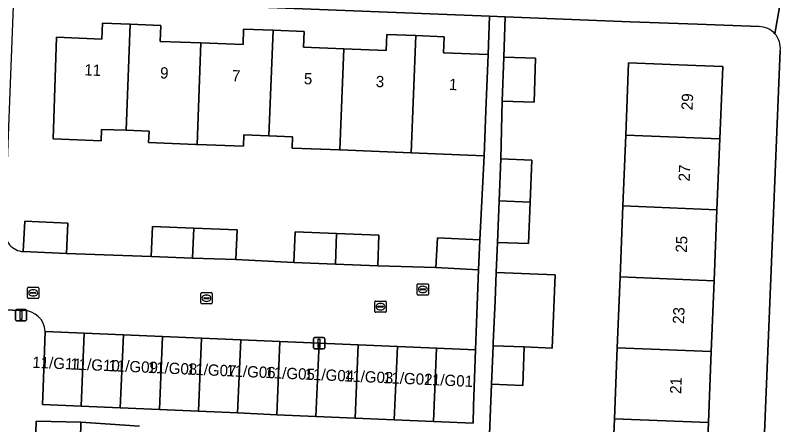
# Model space of a CAD drawing. Extents: x 160732 to 162107, y 387428 to 388479.
# Drawn here: x 161354.8 to 161422.8, y 387570.9 to 387607.2 of the extents above; entities that cross this region are included whole.
import ezdxf

# ---------------------------------------------------------------- set-up
doc = ezdxf.new("R2010")
doc.units = 0
for name, color, linetype in [('IMGEO_Erf', 7, 'Continuous'), ('IMGEO_Kolk', 7, 'Continuous'), ('IMGEO_Lichtmast', 7, 'Continuous'), ('IMGEO_Pand', 7, 'Continuous'), ('IMGEO_Pand_nummerreeks', 7, 'Continuous'), ('IMGEO_Rijbaan_lokaal_open', 7, 'Continuous'), ('IMGEO_Rioolput', 7, 'Continuous'), ('IMGEO_Voetpad_open', 7, 'Continuous')]:
    doc.layers.add(name, color=color, linetype=linetype)

msp = doc.modelspace()

# ---------------------------------------------------------------- linework, layer by layer
at = {"layer": 'IMGEO_Erf'}
for points in [[(161377.32, 387596.5), (161375.102, 387596.587), (161375.064, 387595.585), (161370.945, 387595.743), (161370.852, 387595.747), (161366.645, 387595.912), (161366.685, 387596.914), (161364.647, 387596.994), (161362.468, 387597.078), (161362.428, 387596.077), (161358.172, 387596.244), (161358.49, 387605.252), (161362.502, 387605.095), (161362.557, 387606.507), (161365.014, 387606.411), (161367.724, 387606.305), (161367.668, 387604.887), (161371.295, 387604.745), (161375.028, 387604.599), (161375.082, 387605.972), (161377.685, 387605.87), (161380.458, 387605.761), (161380.404, 387604.377), (161383.968, 387604.238), (161387.721, 387604.091), (161387.776, 387605.501), (161390.359, 387605.4), (161392.873, 387605.302), (161392.818, 387603.875), (161396.759, 387603.721), (161396.894, 387607.128), (161354.697, 387608.799)], [(161420.803, 387606.202), (161415.333, 387606.399), (161409.384, 387606.634), (161398.295, 387607.073), (161398.153, 387603.484), (161400.982, 387603.385), (161400.846, 387599.492), (161398.018, 387599.591), (161397.885, 387594.454), (161400.646, 387594.343), (161400.496, 387590.614), (161400.348, 387586.94), (161397.587, 387587.051), (161397.48, 387584.388), (161402.726, 387584.178), (161402.464, 387577.675), (161399.98, 387577.775), (161399.842, 387574.356), (161397.081, 387574.467), (161396.873, 387569.286)], [(161420.762, 387557.178), (161422.688, 387604.067)], [(161355.533, 387586.238), (161355.658, 387588.947), (161359.496, 387588.77), (161359.37, 387586.061), (161366.89, 387585.806), (161366.991, 387588.452), (161370.656, 387588.313), (161374.502, 387588.167), (161374.401, 387585.521), (161379.535, 387585.271), (161379.642, 387587.975), (161383.329, 387587.829), (161387.078, 387587.681), (161386.971, 387584.977), (161392.136, 387584.817), (161392.268, 387587.469), (161396.045, 387587.281), (161396.409, 387594.744), (161389.954, 387595.006), (161383.618, 387595.253), (161379.389, 387595.418), (161379.428, 387596.418), (161377.32, 387596.5)], [(161365.849, 387570.739), (161360.645, 387571.092), (161360.574, 387568.064)]]:
    msp.add_lwpolyline(points, dxfattribs=at)
msp.add_lwpolyline([(161408.472, 387583.991), (161408.725, 387590.283), (161408.978, 387596.575), (161409.236, 387602.987), (161415.187, 387602.747), (161417.584, 387602.651), (161417.326, 387596.239), (161417.073, 387589.947), (161416.82, 387583.655), (161416.567, 387577.363), (161416.314, 387571.071), (161416.061, 387564.779), (161415.808, 387558.487), (161415.55, 387552.075), (161407.202, 387552.411), (161407.46, 387558.823), (161404.446, 387558.944), (161404.692, 387565.069), (161407.706, 387564.948), (161407.713, 387565.115), (161407.966, 387571.407), (161408.219, 387577.699)], close=True, dxfattribs=at)
for centre, radius, start, end in [((161420.779, 387604.282), 1.92, 41.41044, 89.27557), ((161420.781, 387604.281), 1.919, 353.58543, 41.4694), ((161355.634, 387587.988), 1.752, 175.46997, 266.6953)]:
    msp.add_arc(centre, radius, start, end, dxfattribs=at)
at = {"layer": 'IMGEO_Kolk'}
for p, q in [((161355.99, 387583.076), (161356.842, 387583.076)), ((161355.915, 387582.15), (161355.915, 387583.002)), ((161356.174, 387582.57), (161356.174, 387582.582)), ((161356.612, 387582.533), (161356.214, 387582.533)), ((161356.217, 387582.619), (161356.615, 387582.619)), ((161356.403, 387582.856), (161356.428, 387582.856)), ((161356.658, 387582.582), (161356.658, 387582.57)), ((161356.916, 387583.002), (161356.916, 387582.15)), ((161371.281, 387581.675), (161371.281, 387582.527)), ((161371.356, 387582.601), (161372.208, 387582.601)), ((161371.769, 387582.381), (161371.794, 387582.381)), ((161372.282, 387582.527), (161372.282, 387581.675)), ((161356.842, 387582.076), (161355.99, 387582.076)), ((161356.426, 387582.296), (161356.401, 387582.296)), ((161371.54, 387582.095), (161371.54, 387582.107)), ((161371.978, 387582.058), (161371.58, 387582.058)), ((161371.583, 387582.144), (161371.981, 387582.144)), ((161371.792, 387581.821), (161371.767, 387581.821)), ((161372.024, 387582.107), (161372.024, 387582.095)), ((161386.724, 387580.922), (161386.724, 387581.774)), ((161386.799, 387581.848), (161387.651, 387581.848)), ((161387.725, 387581.774), (161387.725, 387580.922)), ((161372.208, 387581.601), (161371.356, 387581.601)), ((161386.983, 387581.342), (161386.983, 387581.354)), ((161387.421, 387581.305), (161387.023, 387581.305)), ((161387.026, 387581.391), (161387.424, 387581.391)), ((161387.235, 387581.068), (161387.21, 387581.068)), ((161387.212, 387581.628), (161387.237, 387581.628)), ((161387.467, 387581.354), (161387.467, 387581.342)), ((161387.651, 387580.848), (161386.799, 387580.848))]:
    msp.add_line(p, q, dxfattribs=at)
for points in [[(161355.99, 387583.076), (161356.842, 387583.076)], [(161355.915, 387582.15), (161355.915, 387583.002)], [(161356.916, 387583.002), (161356.916, 387582.15)], [(161371.281, 387581.675), (161371.281, 387582.527)], [(161371.356, 387582.601), (161372.208, 387582.601)], [(161372.282, 387582.527), (161372.282, 387581.675)], [(161356.842, 387582.076), (161355.99, 387582.076)], [(161386.724, 387580.922), (161386.724, 387581.774)], [(161386.799, 387581.848), (161387.651, 387581.848)], [(161387.725, 387581.774), (161387.725, 387580.922)], [(161372.208, 387581.601), (161371.356, 387581.601)], [(161387.651, 387580.848), (161386.799, 387580.848)]]:
    msp.add_lwpolyline(points, dxfattribs=at)
for centre, radius, start, end in [((161355.992, 387583), 0.0765, 91.55205, 178.44795), ((161355.992, 387583), 0.0765, 91.55205, 178.44795), ((161356.84, 387583), 0.0765, 1.55205, 88.44795), ((161356.84, 387583), 0.0765, 1.55205, 88.44795), ((161356.214, 387582.579), 0.0403, 85.87752, 175.75265), ((161356.211, 387582.569), 0.0366, 178.93798, 274.71019), ((161356.615, 387582.576), 0.043, 264.86636, 352.45326), ((161356.619, 387582.581), 0.0386, 1.73085, 96.63898), ((161371.358, 387582.525), 0.0765, 91.55205, 178.44795), ((161371.358, 387582.525), 0.0765, 91.55205, 178.44795), ((161372.206, 387582.525), 0.0765, 1.55205, 88.44795), ((161372.206, 387582.525), 0.0765, 1.55205, 88.44795), ((161355.992, 387582.152), 0.0765, 181.55205, 268.44795), ((161355.992, 387582.152), 0.0765, 181.55205, 268.44795), ((161356.84, 387582.152), 0.0765, 271.55205, 358.44795), ((161356.84, 387582.152), 0.0765, 271.55205, 358.44795), ((161371.358, 387581.677), 0.0765, 181.55205, 268.44795), ((161371.358, 387581.677), 0.0765, 181.55205, 268.44795), ((161371.58, 387582.104), 0.0403, 85.87752, 175.75265), ((161371.577, 387582.094), 0.0366, 178.93798, 274.71019), ((161371.981, 387582.101), 0.043, 264.86636, 352.45326), ((161371.985, 387582.106), 0.0386, 1.73085, 96.63898), ((161372.206, 387581.677), 0.0765, 271.55205, 358.44795), ((161372.206, 387581.677), 0.0765, 271.55205, 358.44795), ((161386.801, 387581.772), 0.0765, 91.55205, 178.44795), ((161386.801, 387581.772), 0.0765, 91.55205, 178.44795), ((161387.649, 387581.772), 0.0765, 1.55205, 88.44795), ((161387.649, 387581.772), 0.0765, 1.55205, 88.44795), ((161387.023, 387581.351), 0.0403, 85.87752, 175.75265), ((161387.02, 387581.341), 0.0366, 178.93798, 274.71019), ((161387.424, 387581.348), 0.043, 264.86636, 352.45326), ((161387.428, 387581.353), 0.0386, 1.73085, 96.63898), ((161386.801, 387580.924), 0.0765, 181.55205, 268.44795), ((161386.801, 387580.924), 0.0765, 181.55205, 268.44795), ((161387.649, 387580.924), 0.0765, 271.55205, 358.44795), ((161387.649, 387580.924), 0.0765, 271.55205, 358.44795)]:
    msp.add_arc(centre, radius, start, end, dxfattribs=at)
for centre, major_axis, ratio, start_param, end_param in [((161356.402, 387582.576), (-0.387, 0.002), 0.722429, 4.712389, 7.853982), ((161356.427, 387582.576), (-0.39, 0.002), 0.717154, 1.570796, 4.712389), ((161371.768, 387582.101), (-0.387, 0.002), 0.722429, 4.712389, 7.853982), ((161371.793, 387582.101), (-0.39, 0.002), 0.717154, 1.570796, 4.712389), ((161387.211, 387581.348), (-0.387, 0.002), 0.722429, 4.712389, 7.853982), ((161387.236, 387581.348), (-0.39, 0.002), 0.717154, 1.570796, 4.712389)]:
    msp.add_ellipse(centre, major_axis=major_axis, ratio=ratio, start_param=start_param, end_param=end_param, dxfattribs=at)
at = {"layer": 'IMGEO_Lichtmast'}
for p, q in [((161354.836, 387580.19), (161354.836, 387580.99)), ((161354.836, 387580.99), (161354.836, 387580.19)), ((161354.936, 387581.09), (161355.726, 387581.09)), ((161355.726, 387581.09), (161354.936, 387581.09)), ((161355.826, 387580.99), (161355.826, 387580.19)), ((161355.826, 387580.19), (161355.826, 387580.99)), ((161355.726, 387580.09), (161354.936, 387580.09)), ((161354.936, 387580.09), (161355.726, 387580.09)), ((161381.279, 387577.701), (161381.279, 387578.501)), ((161381.279, 387578.501), (161381.279, 387577.701)), ((161381.379, 387578.601), (161382.169, 387578.601)), ((161382.169, 387578.601), (161381.379, 387578.601)), ((161382.269, 387578.501), (161382.269, 387577.701)), ((161382.269, 387577.701), (161382.269, 387578.501)), ((161382.169, 387577.601), (161381.379, 387577.601)), ((161381.379, 387577.601), (161382.169, 387577.601))]:
    msp.add_line(p, q, dxfattribs=at)
for points in [[(161355.256, 387580.965), (161355.406, 387580.965), (161355.406, 387580.215), (161355.256, 387580.215), (161355.256, 387580.965)], [(161381.699, 387578.476), (161381.849, 387578.476), (161381.849, 387577.726), (161381.699, 387577.726), (161381.699, 387578.476)]]:
    msp.add_lwpolyline(points, dxfattribs=at)
for centre, start, end in [((161354.936, 387580.99), 90, 180), ((161354.936, 387580.99), 90, 180), ((161355.726, 387580.99), 0, 90), ((161355.726, 387580.99), 360, 90), ((161354.936, 387580.19), 180, 270), ((161354.936, 387580.19), 180, 270), ((161355.726, 387580.19), 270, 0), ((161355.726, 387580.19), 270, 0), ((161381.379, 387578.501), 90, 180), ((161381.379, 387578.501), 90, 180), ((161382.169, 387578.501), 0, 90), ((161382.169, 387578.501), 360, 90), ((161381.379, 387577.701), 180, 270), ((161381.379, 387577.701), 180, 270), ((161382.169, 387577.701), 270, 0), ((161382.169, 387577.701), 270, 0)]:
    msp.add_arc(centre, 0.1, start, end, dxfattribs=at)
at = {"layer": 'IMGEO_Pand'}
for points in [[(161365.014, 387606.411), (161362.557, 387606.507), (161362.502, 387605.095), (161358.49, 387605.252), (161358.172, 387596.244), (161362.428, 387596.077), (161362.468, 387597.078), (161364.647, 387596.994)], [(161371.295, 387604.745), (161367.668, 387604.887), (161367.724, 387606.305), (161365.014, 387606.411), (161364.647, 387596.994), (161366.685, 387596.914), (161366.645, 387595.912), (161370.852, 387595.747), (161370.945, 387595.743)], [(161377.685, 387605.87), (161375.082, 387605.972), (161375.028, 387604.599), (161371.295, 387604.745), (161370.945, 387595.743), (161375.064, 387595.585), (161375.102, 387596.587), (161377.32, 387596.5)], [(161383.968, 387604.238), (161380.404, 387604.377), (161380.458, 387605.761), (161377.685, 387605.87), (161377.32, 387596.5), (161379.428, 387596.418), (161379.389, 387595.418), (161383.618, 387595.253)], [(161390.359, 387605.4), (161387.776, 387605.501), (161387.721, 387604.091), (161383.968, 387604.238), (161383.618, 387595.253), (161389.954, 387595.006)], [(161389.954, 387595.006), (161396.409, 387594.744), (161396.564, 387598.725), (161396.759, 387603.721), (161392.818, 387603.875), (161392.873, 387605.302), (161390.359, 387605.4)], [(161400.982, 387603.385), (161398.153, 387603.484), (161398.018, 387599.591), (161400.846, 387599.492)], [(161408.978, 387596.575), (161417.326, 387596.239), (161417.584, 387602.651), (161415.187, 387602.747), (161409.236, 387602.987)], [(161408.725, 387590.283), (161417.073, 387589.947), (161417.326, 387596.239), (161408.978, 387596.575)], [(161400.646, 387594.343), (161397.885, 387594.454), (161397.735, 387590.725), (161400.496, 387590.614)], [(161397.587, 387587.051), (161400.348, 387586.94), (161400.496, 387590.614), (161397.735, 387590.725)], [(161408.472, 387583.991), (161416.82, 387583.655), (161417.073, 387589.947), (161408.725, 387590.283)], [(161359.496, 387588.77), (161355.658, 387588.947), (161355.533, 387586.238), (161359.37, 387586.061)], [(161366.991, 387588.452), (161366.89, 387585.806), (161370.553, 387585.667), (161370.656, 387588.313)], [(161374.502, 387588.167), (161370.656, 387588.313), (161370.553, 387585.667), (161374.401, 387585.521)], [(161383.223, 387585.125), (161383.329, 387587.829), (161379.642, 387587.975), (161379.535, 387585.271)], [(161386.971, 387584.977), (161387.078, 387587.681), (161383.329, 387587.829), (161383.223, 387585.125)], [(161396.045, 387587.281), (161392.268, 387587.469), (161392.136, 387584.817), (161395.913, 387584.629)], [(161397.48, 387584.388), (161397.379, 387581.87), (161397.229, 387578.141), (161397.219, 387577.885), (161399.98, 387577.775), (161402.464, 387577.675), (161402.726, 387584.178)], [(161408.219, 387577.699), (161416.567, 387577.363), (161416.82, 387583.655), (161408.472, 387583.991)], [(161357.462, 387579.144), (161357.297, 387574.147), (161357.248, 387572.658), (161360.656, 387572.512), (161360.935, 387578.995)], [(161360.935, 387578.995), (161360.656, 387572.512), (161364.129, 387572.363), (161364.407, 387578.846)], [(161364.407, 387578.846), (161364.129, 387572.363), (161367.602, 387572.214), (161367.88, 387578.697)], [(161367.88, 387578.697), (161367.602, 387572.214), (161371.074, 387572.065), (161371.353, 387578.548)], [(161371.353, 387578.548), (161371.074, 387572.065), (161374.547, 387571.916), (161374.825, 387578.399)], [(161374.825, 387578.399), (161374.547, 387571.916), (161378.02, 387571.767), (161378.298, 387578.25)], [(161378.298, 387578.25), (161378.02, 387571.767), (161381.492, 387571.618), (161381.77, 387578.101)], [(161381.77, 387578.101), (161381.492, 387571.618), (161384.965, 387571.469), (161385.243, 387577.952)], [(161385.243, 387577.952), (161384.965, 387571.469), (161388.438, 387571.32), (161388.716, 387577.803)], [(161388.716, 387577.803), (161388.438, 387571.32), (161391.91, 387571.171), (161392.188, 387577.654)], [(161392.188, 387577.654), (161391.91, 387571.171), (161395.43, 387571.02), (161395.483, 387572.509), (161395.661, 387577.505)], [(161399.98, 387577.775), (161397.219, 387577.885), (161397.081, 387574.467), (161399.842, 387574.356)], [(161407.966, 387571.407), (161416.314, 387571.071), (161416.567, 387577.363), (161408.219, 387577.699)], [(161360.645, 387571.092), (161356.668, 387571.186), (161356.597, 387568.157), (161356.928, 387568.149), (161360.574, 387568.064)], [(161407.713, 387565.115), (161416.061, 387564.779), (161416.314, 387571.071), (161407.966, 387571.407)]]:
    msp.add_lwpolyline(points, close=True, dxfattribs=at)
at = {"layer": 'IMGEO_Rijbaan_lokaal_open'}
for points in [[(161353.887, 387588.126), (161354.697, 387608.799), (161354.703, 387608.945), (161350.027, 387609.14), (161348.781, 387581.205), (161355.507, 387581.001)], [(161357.462, 387579.144), (161360.935, 387578.995), (161364.407, 387578.846), (161367.88, 387578.697), (161371.353, 387578.548), (161374.825, 387578.399), (161378.298, 387578.25), (161381.77, 387578.101), (161385.243, 387577.952), (161388.716, 387577.803), (161392.188, 387577.654), (161395.661, 387577.505), (161395.913, 387584.629), (161392.136, 387584.817), (161386.971, 387584.977), (161383.223, 387585.125), (161379.535, 387585.271), (161374.401, 387585.521), (161370.553, 387585.667), (161366.89, 387585.806), (161359.37, 387586.061), (161355.533, 387586.238)]]:
    msp.add_lwpolyline(points, dxfattribs=at)
for centre, radius, start, end in [((161355.634, 387587.988), 1.752, 175.46997, 266.6953), ((161355.538, 387579.076), 1.925, 2.0121, 90.9332)]:
    msp.add_arc(centre, radius, start, end, dxfattribs=at)
at = {"layer": 'IMGEO_Rioolput'}
for p, q in [((161390.481, 387582.455), (161390.481, 387583.307)), ((161390.556, 387583.381), (161391.408, 387583.381)), ((161390.969, 387583.161), (161390.994, 387583.161)), ((161391.482, 387583.307), (161391.482, 387582.455)), ((161391.408, 387582.381), (161390.556, 387582.381)), ((161390.74, 387582.875), (161390.74, 387582.887)), ((161391.178, 387582.838), (161390.78, 387582.838)), ((161390.783, 387582.924), (161391.181, 387582.924)), ((161390.992, 387582.601), (161390.967, 387582.601)), ((161391.224, 387582.887), (161391.224, 387582.875))]:
    msp.add_line(p, q, dxfattribs=at)
for points in [[(161390.481, 387582.455), (161390.481, 387583.307)], [(161390.556, 387583.381), (161391.408, 387583.381)], [(161391.482, 387583.307), (161391.482, 387582.455)], [(161391.408, 387582.381), (161390.556, 387582.381)]]:
    msp.add_lwpolyline(points, dxfattribs=at)
for centre, radius, start, end in [((161390.558, 387583.305), 0.0765, 91.55205, 178.44795), ((161390.558, 387583.305), 0.0765, 91.55205, 178.44795), ((161391.406, 387583.305), 0.0765, 1.55205, 88.44795), ((161391.406, 387583.305), 0.0765, 1.55205, 88.44795), ((161390.558, 387582.457), 0.0765, 181.55205, 268.44795), ((161390.558, 387582.457), 0.0765, 181.55205, 268.44795), ((161390.78, 387582.884), 0.0403, 85.87752, 175.75265), ((161390.777, 387582.874), 0.0366, 178.93798, 274.71019), ((161391.181, 387582.881), 0.043, 264.86636, 352.45326), ((161391.185, 387582.886), 0.0386, 1.73085, 96.63898), ((161391.406, 387582.457), 0.0765, 271.55205, 358.44795), ((161391.406, 387582.457), 0.0765, 271.55205, 358.44795)]:
    msp.add_arc(centre, radius, start, end, dxfattribs=at)
for centre, major_axis, ratio, start_param, end_param in [((161390.968, 387582.881), (-0.387, 0.002), 0.722429, 4.712389, 7.853982), ((161390.993, 387582.881), (-0.39, 0.002), 0.717154, 1.570796, 4.712389)]:
    msp.add_ellipse(centre, major_axis=major_axis, ratio=ratio, start_param=start_param, end_param=end_param, dxfattribs=at)
at = {"layer": 'IMGEO_Voetpad_open'}
for points in [[(161272.842, 387612.109), (161293.778, 387611.304), (161295.346, 387611.244), (161350.027, 387609.14), (161354.703, 387608.945), (161354.697, 387608.799), (161396.894, 387607.128), (161398.295, 387607.073), (161409.384, 387606.634), (161415.333, 387606.399), (161420.803, 387606.202)], [(161422.811, 387609.126), (161422.219, 387605.552)], [(161422.219, 387605.552), (161422.811, 387609.126)], [(161396.873, 387569.286), (161397.081, 387574.467), (161397.219, 387577.885), (161397.229, 387578.141), (161397.379, 387581.87), (161397.48, 387584.388), (161397.587, 387587.051), (161397.735, 387590.725), (161397.885, 387594.454), (161398.018, 387599.591), (161398.153, 387603.484), (161398.295, 387607.073), (161396.894, 387607.128), (161396.759, 387603.721), (161396.564, 387598.725), (161396.409, 387594.744), (161396.045, 387587.281), (161395.913, 387584.629), (161395.661, 387577.505), (161395.483, 387572.509), (161395.43, 387571.02), (161391.91, 387571.171), (161388.438, 387571.32), (161384.965, 387571.469), (161381.492, 387571.618), (161378.02, 387571.767), (161374.547, 387571.916), (161371.074, 387572.065), (161367.602, 387572.214), (161364.129, 387572.363), (161360.656, 387572.512), (161357.248, 387572.658), (161357.297, 387574.147), (161357.462, 387579.144)], [(161422.688, 387604.067), (161420.762, 387557.178), (161420.483, 387552.157), (161420.39, 387550.48), (161419.7, 387549.08), (161419.812, 387543.188)], [(161355.507, 387581.001), (161348.781, 387581.205), (161347.484, 387581.218), (161347.476, 387581.032), (161343.433, 387581.202), (161343.432, 387581.171), (161338.215, 387581.39), (161338.223, 387581.575)], [(161356.597, 387568.157), (161356.668, 387571.186), (161360.645, 387571.092), (161365.849, 387570.739)]]:
    msp.add_lwpolyline(points, dxfattribs=at)
for centre, radius, start, end in [((161420.779, 387604.282), 1.92, 41.41044, 89.27557), ((161420.781, 387604.281), 1.919, 353.58543, 41.4694), ((161355.538, 387579.076), 1.925, 2.0121, 90.9332)]:
    msp.add_arc(centre, radius, start, end, dxfattribs=at)

# ---------------------------------------------------------------- texts
at = {"layer": 'IMGEO_Pand_nummerreeks'}
for s, rotation, p in [('11', 357.70817, (161360.926, 387601.873)), ('9', 357.70817, (161367.651, 387601.603)), ('7', 357.70817, (161374.029, 387601.347)), ('5', 357.70817, (161380.408, 387601.092)), ('3', 357.70903, (161386.786, 387600.837)), ('1', 357.70903, (161393.278, 387600.578)), ('29', 87.69699, (161414.905, 387598.766)), ('27', 87.69699, (161414.651, 387592.444)), ('25', 87.69699, (161414.397, 387586.122)), ('23', 87.69699, (161414.142, 387579.8)), ('11/G11', 357.50706, (161356.315, 387575.926)), ('11/G10', 357.50706, (161359.688, 387575.779)), ('11/G09', 357.50706, (161363.071, 387575.632)), ('11/G08', 357.50706, (161366.557, 387575.48)), ('11/G07', 357.50706, (161370.034, 387575.328)), ('11/G06', 357.50706, (161373.514, 387575.177)), ('11/G05', 357.50706, (161376.994, 387575.025)), ('11/G04', 357.50706, (161380.474, 387574.874)), ('11/G03', 357.50706, (161383.954, 387574.722)), ('11/G02', 357.50706, (161387.428, 387574.571)), ('11/G01', 357.50706, (161391.025, 387574.414)), ('21', 87.69699, (161413.893, 387573.591))]:
    msp.add_text(s, height=1, rotation=rotation, dxfattribs=at).set_placement(p)

doc.saveas('drawing.dxf')
